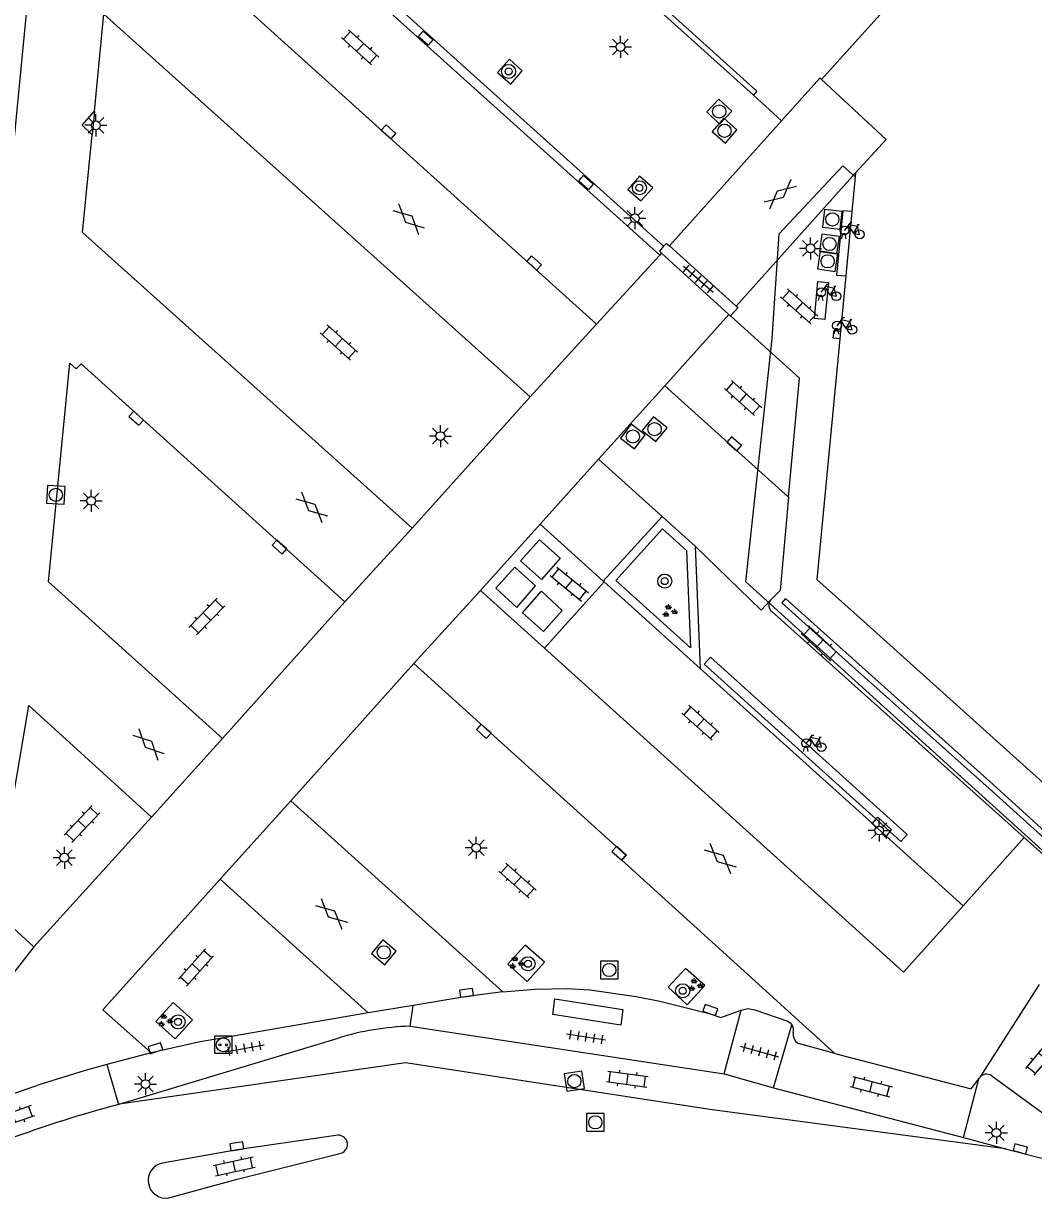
# Model space of a CAD drawing. Extents: x 131000 to 133013, y 393000 to 396501.
# Drawn here: x 131293.7 to 131350.9, y 395109 to 395175.6 of the extents above; entities that cross this region are included whole.
import ezdxf

# ---------------------------------------------------------------- set-up
doc = ezdxf.new("R2010")
doc.units = 0
for name, color, linetype in [('gg-afsc-muur', 7, 'Continuous'), ('gg-bbg-abri', 7, 'Continuous'), ('gg-bbg-hoofdgebouw', 7, 'Continuous'), ('gg-bbg-luifel en loopbrug', 7, 'Continuous'), ('gg-bbg-onder overbouw', 7, 'Continuous'), ('gg-bbg-pand overbouw', 7, 'Continuous'), ('gg-bbg-tussenscheiding', 7, 'Continuous'), ('gg-knt-verharding', 7, 'Continuous'), ('gg-knt-verharding nz', 7, 'Continuous'), ('gg-kwrk-afval apart plaats', 7, 'Continuous'), ('gt-grn-groengrens', 7, 'Continuous'), ('gt-grn-weggrens', 7, 'Continuous'), ('gt-symb-boom', 7, 'Continuous'), ('gt-symb-fietsenrek', 7, 'Continuous'), ('gt-symb-gesloten verharding', 7, 'Continuous'), ('gt-symb-groenvak', 7, 'Continuous'), ('gt-symb-klinker verharding', 7, 'Continuous'), ('gt-symb-kolk', 7, 'Continuous'), ('gt-symb-kolk center center', 7, 'Continuous'), ('gt-symb-laadpunt elektrisch vervoer', 7, 'Continuous'), ('gt-symb-lichtmast', 7, 'Continuous'), ('gt-symb-rioolschacht', 7, 'Continuous'), ('gt-symb-tegel verharding', 7, 'Continuous')]:
    doc.layers.add(name, color=color, linetype=linetype)

# ---------------------------------------------------------------- blocks, each defined once
blk = doc.blocks.new('gt0-GESVH1')
at = {"layer": 'gt-symb-gesloten verharding'}
for p, q in [((-0.992, -0.261), (0.008, 0.239)), ((0.008, -0.261), (-0.992, 0.239)), ((0.008, 0.239), (1.008, -0.261)), ((1.008, 0.239), (0.008, -0.261))]:
    blk.add_line(p, q, dxfattribs=at)
blk = doc.blocks.new('gt0-RS')
at = {"layer": 'gt-symb-rioolschacht'}
blk.add_lwpolyline([(-0.5, -0.5), (0.5, -0.5), (0.5, 0.5), (-0.5, 0.5)], close=True, dxfattribs=at)
blk.add_circle((0, 0), 0.375, dxfattribs=at)
blk = doc.blocks.new('gt0-KOLK')
at = {"layer": 'gt-symb-kolk'}
blk.add_lwpolyline([(0, 0), (0.375, 0), (0.375, 0.4), (-0.375, 0.4), (-0.375, 0), (0, 0)], dxfattribs=at)
blk = doc.blocks.new('gt0-LMAST')
at = {"layer": 'gt-symb-lichtmast'}
for p, q in [((-0.182, 0.173), (-0.447, 0.438)), ((-0.005, 0.246), (-0.005, 0.621)), ((0.172, 0.173), (0.437, 0.438)), ((-0.255, -0.004), (-0.63, -0.004)), ((-0.182, -0.181), (-0.447, -0.446)), ((-0.005, -0.254), (-0.005, -0.629)), ((0.437, -0.446), (0.172, -0.181)), ((0.245, -0.004), (0.62, -0.004))]:
    blk.add_line(p, q, dxfattribs=at)
blk.add_circle((-0.005, -0.004), 0.25, dxfattribs=at)
blk = doc.blocks.new('gt0-KL1')
at = {"layer": 'gt-symb-klinker verharding'}
for p, q in [((-1.15, 0.3), (1.15, 0.3)), ((-1, -0.3), (-1, 0.3)), ((-0.5, 0.3), (-0.5, 0.45)), ((0, -0.3), (0, 0.3)), ((0.5, 0.3), (0.5, 0.45)), ((1, -0.3), (1, 0.3)), ((-1.15, -0.3), (1.15, -0.3)), ((-0.5, -0.45), (-0.5, -0.3)), ((0.5, -0.45), (0.5, -0.3))]:
    blk.add_line(p, q, dxfattribs=at)
blk = doc.blocks.new('gt0-KOLKCC')
at = {"layer": 'gt-symb-kolk center center'}
blk.add_lwpolyline([(-0.375, 0.2), (0.375, 0.2), (0.375, -0.2), (-0.375, -0.2)], close=True, dxfattribs=at)
blk = doc.blocks.new('gt0-BOOM')
at = {"layer": 'gt-symb-boom'}
for radius in [0.4, 0.2]:
    blk.add_circle((0, 0), radius, dxfattribs=at)
blk = doc.blocks.new('gt0-GRVAK')
at = {"layer": 'gt-symb-groenvak'}
for p, q in [((-0.11, 0.189), (-0.228, 0.24)), ((-0.182, 0.153), (0.088, 0.153)), ((-0.091, 0.211), (-0.156, 0.322)), ((-0.047, 0.214), (-0.047, 0.393)), ((-0.004, 0.211), (0.061, 0.322)), ((0.015, 0.189), (0.133, 0.24)), ((0.262, -0.052), (0.197, 0.059)), ((0.305, -0.049), (0.305, 0.13)), ((0.349, -0.052), (0.414, 0.059)), ((-0.245, -0.228), (-0.363, -0.177)), ((-0.318, -0.264), (-0.047, -0.264)), ((-0.226, -0.206), (-0.291, -0.095)), ((-0.183, -0.203), (-0.183, -0.024)), ((-0.139, -0.206), (-0.074, -0.095)), ((-0.12, -0.228), (-0.002, -0.177)), ((0.243, -0.074), (0.125, -0.023)), ((0.17, -0.11), (0.441, -0.11)), ((0.368, -0.074), (0.486, -0.023))]:
    blk.add_line(p, q, dxfattribs=at)
blk = doc.blocks.new('gt0-FREK')
at = {"layer": 'gt-symb-fietsenrek'}
for p, q in [((0.259, 0.762), (0.294, 0.823)), ((0.54, 0.335), (0.259, 0.762)), ((0.294, 0.823), (0.767, 0.714)), ((0.767, 0.714), (0.54, 0.335)), ((0.757, 0.841), (0.866, 0.816)), ((0.767, 0.714), (0.84, 0.822)), ((0.895, 0.252), (0.767, 0.714))]:
    blk.add_line(p, q, dxfattribs=at)
for points in [[(0.036, 0.476), (0.228, 0.708), (0.259, 0.762)], [(0.294, 0.823), (0.36, 0.937), (0.452, 0.935)], [(-0.124, 0), (-0.047, 0.312), (0.053, 0.312), (0.12, 0)], [(0.54, 0.335), (0.555, 0.305), (0.895, 0.252)]]:
    blk.add_lwpolyline(points, dxfattribs=at)
for centre in [(0.036, 0.476), (0.895, 0.252)]:
    blk.add_circle(centre, 0.252, dxfattribs=at)
blk = doc.blocks.new('gt0-TEG1')
at = {"layer": 'gt-symb-tegel verharding'}
for p, q in [((-1.125, 0), (1.125, 0)), ((-0.9, -0.25), (-0.9, 0.25)), ((-0.45, -0.25), (-0.45, 0.25)), ((0, -0.25), (0, 0.25)), ((0.45, -0.25), (0.45, 0.25)), ((0.9, -0.25), (0.9, 0.25))]:
    blk.add_line(p, q, dxfattribs=at)
blk = doc.blocks.new('gt0-LEV')
at = {"layer": 'gt-symb-laadpunt elektrisch vervoer'}
blk.add_lwpolyline([(-0.486, 0.501), (0.486, 0.501), (0.486, -0.499), (-0.486, -0.499)], close=True, dxfattribs=at)
for centre, radius in [((0, 0), 0.393), ((-0.186, 0), 0.0566), ((0.186, 0), 0.0566)]:
    blk.add_circle(centre, radius, dxfattribs=at)

msp = doc.modelspace()

# ---------------------------------------------------------------- linework, layer by layer
at = {"layer": 'gg-afsc-muur'}
msp.add_lwpolyline([(131340.779, 395139.09), (131348.368, 395132.309), (131353.412, 395127.737), (131353.615, 395127.964), (131348.581, 395132.542), (131336.819, 395143.072), (131336.62, 395142.831), (131340.779, 395139.09)], dxfattribs=at)
at = {"layer": 'gg-bbg-abri'}
msp.add_lwpolyline([(131323.644, 395119.511), (131323.76, 395120.399), (131327.619, 395119.806), (131327.503, 395118.918), (131323.644, 395119.511)], dxfattribs=at)
at = {"layer": 'gg-bbg-hoofdgebouw'}
for p, q in [((131335.005, 395171.553), (131336.605, 395170.117)), ((131340.771, 395166.931), (131340.585, 395164.969)), ((131340.793, 395167.159), (131340.771, 395166.931)), ((131340.585, 395164.969), (131340.238, 395161.325)), ((131340.238, 395161.325), (131339.941, 395158.199)), ((131339.941, 395158.199), (131339.9, 395157.771))]:
    msp.add_line(p, q, dxfattribs=at)
for points in [[(131338.858, 395172.446), (131338.776, 395172.522), (131336.605, 395170.117)], [(131340.793, 395167.159), (131342.52, 395169.043), (131338.858, 395172.446)], [(131339.9, 395157.771), (131338.604, 395144.142), (131341.247, 395141.788)], [(131341.247, 395141.788), (131353.855, 395130.441), (131365.681, 395134.319), (131366.587, 395138.745), (131369.887, 395138.068), (131369.583, 395136.587), (131372.593, 395133.828)]]:
    msp.add_lwpolyline(points, dxfattribs=at)
at = {"layer": 'gg-bbg-luifel en loopbrug'}
msp.add_lwpolyline([(131370.26, 395126.364), (131365.353, 395130.908), (131353.367, 395127.006), (131334.575, 395144.006), (131336.064, 395157.786), (131336.468, 395163.716), (131340.065, 395167.569), (131340.771, 395166.931)], dxfattribs=at)
at = {"layer": 'gg-bbg-onder overbouw'}
msp.add_lwpolyline([(131307.838, 395196.048), (131308.046, 395196.278), (131335.209, 395171.796), (131335.005, 395171.553)], dxfattribs=at)
at = {"layer": 'gg-bbg-pand overbouw'}
msp.add_line((131307.838, 395196.048), (131335.005, 395171.553), dxfattribs=at)
at = {"layer": 'gg-bbg-tussenscheiding'}
msp.add_lwpolyline([(131338.858, 395172.446), (131350.389, 395185.243), (131349.896, 395185.68)], dxfattribs=at)
at = {"layer": 'gg-knt-verharding'}
for p, q in [((131294.3, 395195.068), (131329.924, 395163.013)), ((131330.252, 395163.034), (131336.605, 395170.117)), ((131334.024, 395159.623), (131340.793, 395167.159)), ((131330.252, 395163.034), (131334.024, 395159.623)), ((131329.703, 395162.503), (131326.114, 395158.6)), ((131329.806, 395162.615), (131329.703, 395162.503)), ((131329.806, 395162.615), (131333.623, 395159.149)), ((131330, 395155.107), (131333.623, 395159.149)), ((131333.623, 395159.149), (131333.717, 395159.064)), ((131336.992, 395148.81), (131330, 395155.107)), ((131322.371, 395154.477), (131315.678, 395147.04)), ((131322.93, 395147.281), (131326.241, 395150.955)), ((131326.241, 395150.955), (131329.835, 395147.713)), ((131326.505, 395144.048), (131329.835, 395147.713)), ((131329.835, 395147.713), (131331.706, 395146.025)), ((131319.546, 395143.526), (131322.93, 395147.281)), ((131331.706, 395146.025), (131331.995, 395139.101)), ((131326.552, 395144.005), (131326.505, 395144.048)), ((131331.995, 395139.101), (131326.552, 395144.005)), ((131323.179, 395140.251), (131319.546, 395143.526)), ((131311.878, 395142.876), (131304.951, 395135.148)), ((131336.044, 395142.328), (131350.341, 395129.536)), ((131315.777, 395139.393), (131308.815, 395131.623)), ((131331.995, 395139.101), (131341.761, 395130.34)), ((131308.815, 395131.623), (131320.823, 395120.804)), ((131300.925, 395130.694), (131294.267, 395123.34)), ((131341.761, 395130.34), (131341.963, 395130.576)), ((131342.741, 395129.876), (131342.523, 395129.622)), ((131342.523, 395129.622), (131346.89, 395125.679)), ((131313.187, 395119.608), (131304.814, 395127.18)), ((131351.199, 395121.219), (131347.809, 395115.93)), ((131315.743, 395120.036), (131313.187, 395119.608)), ((131315.564, 395118.856), (131333.346, 395116.157)), ((131336.149, 395115.374), (131337.191, 395118.938)), ((131299.098, 395114.441), (131311.501, 395118.178)), ((131300.902, 395117.343), (131298.396, 395116.688)), ((131339.623, 395117.313), (131337.567, 395117.881)), ((131298.396, 395116.688), (131299.049, 395114.426)), ((131333.346, 395116.157), (131336.149, 395115.374)), ((131336.149, 395115.374), (131346.898, 395112.553)), ((131346.898, 395112.553), (131347.766, 395115.873)), ((131347.766, 395115.873), (131347.809, 395115.93)), ((131299.049, 395114.426), (131299.098, 395114.441)), ((131346.898, 395112.553), (131349.286, 395111.923)), ((131349.286, 395111.923), (131360.528, 395108.991))]:
    msp.add_line(p, q, dxfattribs=at)
for points in [[(131294.847, 395186.731), (131290.672, 395143.815), (131285.84, 395115.528)], [(131326.114, 395158.6), (131306.145, 395176.602), (131294.847, 395186.731)], [(131297.688, 395170.664), (131298.225, 395176.15), (131322.371, 395154.477)], [(131321.913, 395172.933), (131321.191, 395173.595), (131320.524, 395172.847), (131321.272, 395172.192), (131321.913, 395172.933)], [(131297.566, 395169.323), (131296.991, 395169.871), (131297.688, 395170.664)], [(131315.678, 395147.04), (131297.024, 395163.783), (131297.566, 395169.323)], [(131329.306, 395166.315), (131328.555, 395166.97), (131327.906, 395166.229), (131328.636, 395165.575), (131329.306, 395166.315)], [(131329.924, 395163.013), (131329.683, 395162.727), (131329.806, 395162.615)], [(131329.924, 395163.013), (131330.086, 395163.159), (131330.252, 395163.034)], [(131334.024, 395159.623), (131334.137, 395159.542), (131333.717, 395159.064)], [(131336.992, 395148.81), (131337.624, 395155.539), (131333.717, 395159.064)], [(131304.951, 395135.148), (131295.086, 395144.012), (131296.297, 395156.389), (131296.665, 395156.062), (131296.942, 395156.357), (131311.878, 395142.876)], [(131336.992, 395148.81), (131336.517, 395143.524), (131335.997, 395142.986)], [(131346.89, 395125.679), (131343.516, 395121.915), (131323.179, 395140.251)], [(131339.623, 395117.313), (131327.532, 395128.268), (131327.793, 395128.547), (131315.777, 395139.393)], [(131294.267, 395123.34), (131291.995, 395125.407), (131293.974, 395137.012), (131300.925, 395130.694)], [(131341.963, 395130.576), (131342.054, 395130.682), (131342.824, 395129.973), (131342.741, 395129.876)], [(131350.341, 395129.536), (131353.242, 395126.94), (131353.477, 395126.844), (131353.727, 395126.868), (131355.895, 395127.593)], [(131304.814, 395127.18), (131298.177, 395119.789), (131300.902, 395117.343)], [(131321.107, 395122.362), (131322.202, 395121.388), (131323.171, 395122.479), (131322.077, 395123.45), (131321.107, 395122.362)], [(131331.17, 395122.129), (131330.186, 395121.064), (131331.264, 395120.071), (131332.249, 395121.157), (131331.17, 395122.129)], [(131320.823, 395120.804), (131318.789, 395120.545), (131315.743, 395120.036)], [(131320.823, 395120.804), (131322.651, 395120.959), (131324.486, 395120.985), (131325.749, 395120.911), (131328.365, 395120.54), (131329.716, 395120.274), (131332.501, 395119.584), (131333.164, 395119.353), (131334.321, 395119.77)], [(131301.174, 395119.128), (131302.157, 395120.197), (131303.253, 395119.211), (131302.268, 395118.138), (131301.174, 395119.128)], [(131313.187, 395119.608), (131303.586, 395117.948), (131300.902, 395117.343)], [(131334.321, 395119.77), (131334.698, 395119.855), (131335.082, 395119.784), (131336.958, 395119.139), (131337.089, 395119.055), (131337.191, 395118.938)], [(131339.623, 395117.313), (131347.348, 395115.318), (131347.766, 395115.873)], [(131348.505, 395116.043), (131351.861, 395113.598), (131351.966, 395113.763)], [(131311.487, 395112.685), (131305.784, 395111.862), (131301.547, 395111.111)], [(131301.908, 395109.136), (131305.783, 395110.198), (131311.673, 395111.674)]]:
    msp.add_lwpolyline(points, dxfattribs=at)
for centre, radius, start, end in [((131336.339, 395142.68), 0.459, 138.1298, 230.04144), ((131315.986, 395103.816), 15.046, 91.60616, 107.34135), ((131336.729, 395118.637), 0.551, 346.524, 33.04976), ((131337.824, 395118.391), 0.571, 168.11542, 243.24961), ((131317.138, 395047.76), 71.431, 105.21106, 113.37913), ((131348.211, 395115.654), 0.488, 52.9194, 145.52433), ((131318.487, 395042.104), 74.889, 105.04391, 113.81341), ((131311.503, 395112.165), 0.52, 289.11338, 91.7356), ((131301.735, 395110.125), 1.004, 100.81971, 279.89718)]:
    msp.add_arc(centre, radius, start, end, dxfattribs=at)
at = {"layer": 'gg-knt-verharding nz'}
for p, q in [((131326.505, 395144.048), (131322.93, 395147.281)), ((131323.179, 395140.251), (131326.552, 395144.005)), ((131341.963, 395130.576), (131332.223, 395139.354)), ((131342.741, 395129.876), (131341.963, 395130.576)), ((131346.89, 395125.679), (131350.341, 395129.536)), ((131315.564, 395118.856), (131315.743, 395120.036)), ((131333.346, 395116.157), (131334.321, 395119.77))]:
    msp.add_line(p, q, dxfattribs=at)
for points in [[(131294.025, 395194.76), (131293.95, 395194.676), (131329.703, 395162.503)], [(131340.585, 395164.969), (131340.067, 395165.018), (131339.721, 395161.375), (131340.238, 395161.325)], [(131339.259, 395160.956), (131339.059, 395158.856), (131338.462, 395158.913), (131338.662, 395161.013), (131339.259, 395160.956)], [(131339.9, 395157.771), (131339.532, 395157.806), (131339.573, 395158.234), (131339.941, 395158.199)], [(131331.706, 395146.025), (131335.442, 395142.413), (131335.997, 395142.986)], [(131332.223, 395139.354), (131332.577, 395139.747), (131343.721, 395129.706), (131343.366, 395129.312), (131342.741, 395129.876)], [(131349.286, 395111.923), (131332.55, 395114.146), (131315.313, 395116.783), (131299.098, 395114.441)]]:
    msp.add_lwpolyline(points, dxfattribs=at)
at = {"layer": 'gg-kwrk-afval apart plaats'}
for points in [[(131322.896, 395146.398), (131324.074, 395145.346), (131323.004, 395144.145), (131321.825, 395145.2), (131322.896, 395146.398)], [(131320.427, 395143.651), (131321.603, 395142.561), (131322.662, 395143.792), (131321.497, 395144.838), (131320.427, 395143.651)], [(131323.012, 395143.474), (131324.183, 395142.392), (131323.126, 395141.2), (131321.937, 395142.264), (131323.012, 395143.474)]]:
    msp.add_lwpolyline(points, dxfattribs=at)
at = {"layer": 'gt-grn-groengrens'}
msp.add_lwpolyline([(131331.215, 395145.794), (131331.446, 395140.269), (131327.213, 395144.083), (131329.87, 395147.008), (131331.215, 395145.794)], dxfattribs=at)
at = {"layer": 'gt-grn-weggrens'}
for p, q in [((131297.688, 395170.664), (131297.566, 395169.323)), ((131326.114, 395158.6), (131322.371, 395154.477)), ((131330, 395155.107), (131326.241, 395150.955)), ((131315.678, 395147.04), (131311.878, 395142.876)), ((131319.546, 395143.526), (131315.777, 395139.393)), ((131304.951, 395135.148), (131300.925, 395130.694)), ((131304.814, 395127.18), (131308.815, 395131.623)), ((131342.523, 395129.622), (131341.761, 395130.34)), ((131294.267, 395123.34), (131287.794, 395115.143))]:
    msp.add_line(p, q, dxfattribs=at)

# ---------------------------------------------------------------- block references
at = {"layer": 'gt-symb-boom'}
for p in [(131321.145, 395172.903), (131328.553, 395166.316), (131329.987, 395144.052), (131322.243, 395122.39), (131331.004, 395120.862), (131302.428, 395119.101)]:
    msp.add_blockref('gt0-BOOM', p, dxfattribs=at)
at = {"layer": 'gt-symb-fietsenrek'}
for p in [(131340.129, 395163.425), (131338.811, 395159.928), (131339.711, 395158.034), (131337.973, 395134.399)]:
    msp.add_blockref('gt0-FREK', p, dxfattribs=at)
at = {"layer": 'gt-symb-gesloten verharding'}
for p, rotation in [((131336.519, 395165.96), 40.37762975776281), ((131315.489, 395164.527), 136.90510202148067), ((131309.996, 395148.21), 137.47195593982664), ((131300.753, 395134.793), 134.75687933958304), ((131333.137, 395128.362), -42.16188122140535), ((131311.121, 395125.196), 138.00000872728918)]:
    msp.add_blockref('gt0-GESVH1', p, dxfattribs=dict(at, rotation=rotation))
at = {"layer": 'gt-symb-groenvak'}
for p in [(131330.248, 395142.348), (131321.561, 395122.442), (131331.705, 395121.181), (131301.672, 395119.168)]:
    msp.add_blockref('gt0-GRVAK', p, dxfattribs=at)
at = {"layer": 'gt-symb-klinker verharding'}
for p, rotation in [((131312.737, 395174.272), 137.75715663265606), ((131337.603, 395159.599), -41.919064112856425), ((131311.532, 395157.562), 137.91906958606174), ((131334.424, 395154.413), -41.99999127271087), ((131324.581, 395143.882), -39.27731148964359), ((131304.058, 395142.043), 45.891375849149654), ((131338.767, 395140.52), 136.90510202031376), ((131332.012, 395136.034), 138.00000872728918), ((131296.983, 395130.299), 46.62038198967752), ((131321.653, 395127.095), 138.69008152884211), ((131303.444, 395122.178), 48.08093588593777), ((131351.39, 395117.16), -129.80557109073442), ((131327.873, 395115.86), -7.757425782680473), ((131341.681, 395115.434), -14.77272395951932), ((131293.121, 395113.697), -160.85862620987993), ((131305.61, 395110.921), 12.062746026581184)]:
    msp.add_blockref('gt0-KL1', p, dxfattribs=dict(at, rotation=rotation))
at = {"layer": 'gt-symb-kolk'}
for p, rotation in [((131314.215, 395169.336), -41.99999127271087), ((131322.455, 395161.915), -42.161881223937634), ((131300.193, 395153.422), 137.9190695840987), ((131333.781, 395151.672), -41.67635773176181), ((131308.305, 395146.128), 138.03832607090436), ((131319.871, 395135.699), 137.9190695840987), ((131327.545, 395128.795), 138.00000872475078), ((131318.789, 395120.545), 7.295560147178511), ((131332.501, 395119.584), -19.21431186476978), ((131301.208, 395117.415), 17.945563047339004), ((131305.784, 395111.862), 8.219209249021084), ((131350.072, 395111.716), -14.772723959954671)]:
    msp.add_blockref('gt0-KOLK', p, dxfattribs=dict(at, rotation=rotation))
at = {"layer": 'gt-symb-kolk center center'}
for p, rotation in [((131316.444, 395174.787), 138.08093588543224), ((131325.529, 395166.616), 138.00000872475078)]:
    msp.add_blockref('gt0-KOLKCC', p, dxfattribs=dict(at, rotation=rotation))
at = {"layer": 'gt-symb-laadpunt elektrisch vervoer'}
msp.add_blockref('gt0-LEV', (131304.987, 395117.803), dxfattribs=at)
at = {"layer": 'gt-symb-lichtmast'}
for p in [(131327.482, 395174.295), (131297.78, 395169.858), (131328.304, 395164.599), (131338.242, 395162.891), (131317.288, 395152.265), (131297.511, 395148.597), (131342.135, 395129.935), (131319.318, 395128.959), (131295.994, 395128.397), (131300.589, 395115.583), (131348.77, 395112.823)]:
    msp.add_blockref('gt0-LMAST', p, dxfattribs=at)
at = {"layer": 'gt-symb-rioolschacht'}
for p, rotation in [((131333.074, 395170.635), 46.53940290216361), ((131333.372, 395169.546), 48.851804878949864), ((131339.479, 395164.528), 83.33703637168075), ((131339.316, 395163.135), 81.95093829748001), ((131339.213, 395162.155), 81.31914941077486), ((131329.413, 395152.652), -39.277311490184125), ((131328.182, 395152.235), 52.92387968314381), ((131295.505, 395148.939), 176.21640974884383), ((131314.081, 395123.038), -40.0916808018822), ((131324.87, 395115.748), 98.74616226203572)]:
    msp.add_blockref('gt0-RS', p, dxfattribs=dict(at, rotation=rotation))
for p in [(131326.847, 395122.037), (131326.057, 395113.413)]:
    msp.add_blockref('gt0-RS', p, dxfattribs=at)
at = {"layer": 'gt-symb-tegel verharding'}
for p, rotation in [((131331.889, 395161.151), -41.06735632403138), ((131306.194, 395117.609), 10.253598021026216), ((131325.528, 395118.241), 171.3757712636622), ((131335.358, 395117.407), 164.3930695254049)]:
    msp.add_blockref('gt0-TEG1', p, dxfattribs=dict(at, rotation=rotation))

doc.saveas('drawing.dxf')
